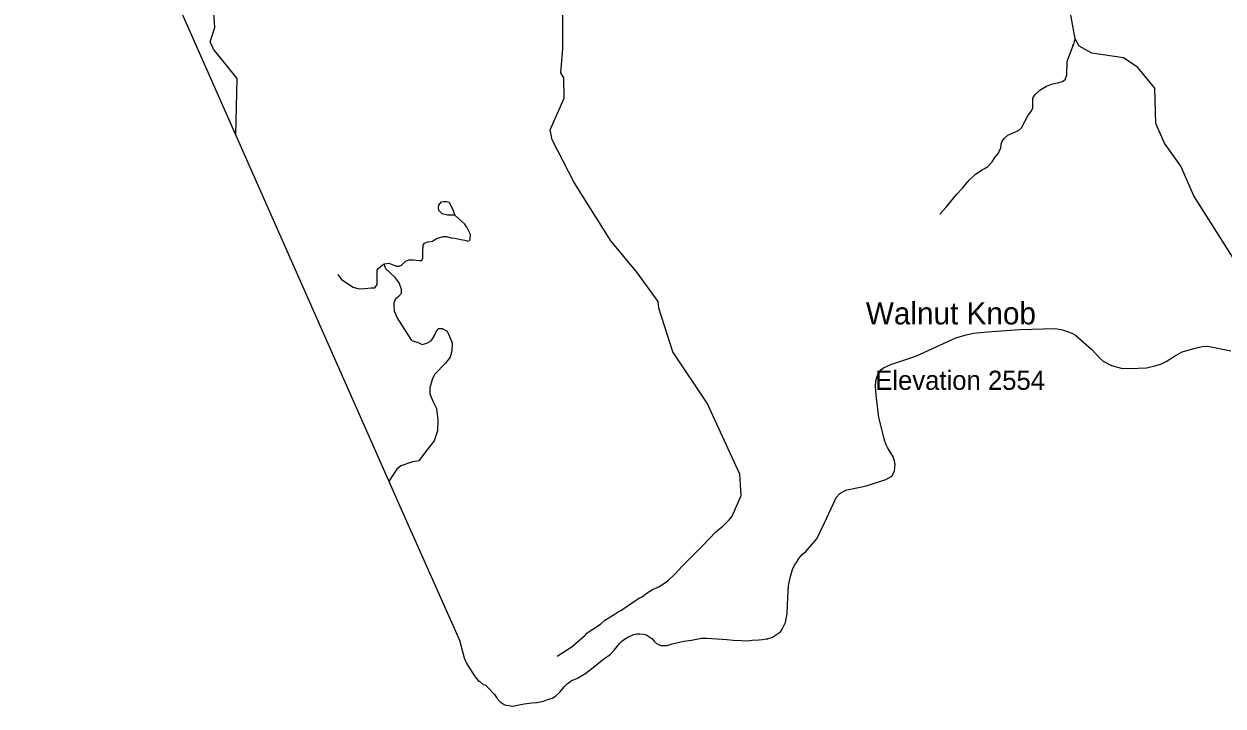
# Model space of a CAD drawing. Extents: x 1248224 to 1454986, y 825081 to 985870.
# Drawn here: x 1307003 to 1318874, y 825081 to 831833 of the extents above; entities that cross this region are included whole.
import ezdxf

# ---------------------------------------------------------------- set-up
doc = ezdxf.new("R2010")
doc.units = 0
for name, color, linetype in [('Exist Boundary Political CountyLine', 7, 'Continuous'), ('Exist Geographical Mountain Summit Elevation Number Label', 7, 'Continuous'), ('Exist Geographical Mountain Summit Label', 7, 'Continuous'), ('Exist Hydrographic Creek Single Shore', 7, 'Continuous'), ('Exist Hydrographic Misc Water Feature', 7, 'Continuous'), ('Exist Road Non-System Type 51', 7, 'Continuous')]:
    doc.layers.add(name, color=color, linetype=linetype)

msp = doc.modelspace()

# ---------------------------------------------------------------- linework, layer by layer
at = {"layer": 'Exist Boundary Political CountyLine'}
for points in [[(1307003, 835479), (1310738, 827031), (1311316, 825732)], [(1314928, 826893), (1315019, 827087), (1315043, 827144), (1315082, 827186), (1315139, 827217), (1315168, 827226), (1315343, 827261), (1315537, 827323), (1315595, 827358), (1315623, 827407), (1315629, 827472), (1315622, 827509), (1315607, 827549), (1315587, 827589), (1315553, 827642), (1315540, 827668), (1315527, 827702), (1315468, 827938), (1315440, 828157), (1315434, 828245), (1315438, 828299), (1315452, 828353), (1315467, 828384), (1315488, 828410), (1315513, 828429), (1315584, 828462), (1315832, 828545), (1316228, 828727), (1316331, 828757), (1316404, 828771), (1316544, 828787), (1316864, 828807), (1317216, 828819), (1317286, 828805), (1317377, 828772), (1317412, 828752), (1317574, 828609), (1317658, 828520), (1317687, 828495), (1317771, 828451), (1317865, 828426), (1317948, 828422), (1318117, 828429), (1318213, 828451), (1318266, 828469), (1318311, 828492), (1318393, 828544), (1318471, 828587), (1318598, 828625), (1318667, 828639), (1318725, 828642), (1318952, 828599)], [(1311316, 825732), (1311362, 825558), (1311375, 825526), (1311385, 825504), (1311406, 825465), (1311456, 825390), (1311481, 825356), (1311501, 825333), (1311515, 825323), (1311550, 825294), (1311572, 825286), (1311588, 825271), (1311605, 825255), (1311660, 825195), (1311689, 825155), (1311718, 825124), (1311736, 825110), (1311756, 825097), (1311773, 825091), (1311805, 825086), (1311843, 825081), (1311889, 825090), (1311956, 825102), (1312030, 825111), (1312080, 825117), (1312147, 825128), (1312181, 825141), (1312233, 825160), (1312264, 825179), (1312309, 825218), (1312354, 825273), (1312385, 825303), (1312391, 825308), (1312425, 825334), (1312452, 825343), (1312482, 825358), (1312565, 825406), (1312655, 825476), (1312732, 825537), (1312808, 825591), (1312851, 825636), (1312900, 825699), (1312923, 825722), (1312935, 825732), (1312968, 825755), (1313038, 825788), (1313071, 825795), (1313101, 825794), (1313141, 825791), (1313166, 825785), (1313180, 825776), (1313220, 825751), (1313243, 825723), (1313261, 825704), (1313292, 825688), (1313310, 825679), (1313332, 825679), (1313370, 825680), (1313420, 825697), (1313535, 825722), (1313612, 825734), (1313712, 825752), (1313760, 825753), (1313914, 825743), (1313962, 825738), (1314026, 825732), (1314106, 825731), (1314166, 825727), (1314212, 825734), (1314278, 825737), (1314316, 825740), (1314350, 825745), (1314368, 825747), (1314384, 825752), (1314415, 825763), (1314443, 825781), (1314492, 825814), (1314506, 825835), (1314521, 825861), (1314542, 825909), (1314558, 825998), (1314566, 826156), (1314573, 826272), (1314582, 826320), (1314595, 826376), (1314612, 826431), (1314631, 826475), (1314650, 826503), (1314675, 826542), (1314708, 826581), (1314743, 826610), (1314806, 826683), (1314852, 826736), (1314928, 826893)]]:
    msp.add_lwpolyline(points, dxfattribs=at)
at = {"layer": 'Exist Hydrographic Creek Single Shore'}
for points in [[(1309101, 830735), (1309113, 831292), (1308878, 831583), (1308847, 831656), (1308892, 831799), (1308879, 831990), (1308812, 832333), (1308827, 832592), (1309001, 832913), (1309283, 833223), (1309468, 833636), (1309559, 833943), (1309609, 834309), (1309559, 834684), (1309438, 834838), (1309422, 834887)], [(1314015, 826959), (1314104, 827164), (1314092, 827375), (1313766, 828080), (1313428, 828589), (1313288, 829019), (1313281, 829085), (1313071, 829375), (1312812, 829688), (1312450, 830264), (1312234, 830685), (1312212, 830787), (1312352, 831099), (1312349, 831300), (1312317, 831350), (1312339, 831592), (1312338, 832285)]]:
    msp.add_lwpolyline(points, dxfattribs=at)
at = {"layer": 'Exist Hydrographic Misc Water Feature'}
for points in [[(1318978, 829512), (1318584, 830131), (1318457, 830425), (1318296, 830652), (1318209, 830847), (1318200, 831199), (1318030, 831402), (1317890, 831497), (1317574, 831546), (1317451, 831614), (1317411, 831686), (1317285, 832379)], [(1316070, 829951), (1316134, 830019), (1316238, 830149), (1316294, 830207), (1316362, 830288), (1316423, 830346), (1316488, 830391), (1316512, 830402), (1316545, 830423), (1316588, 830468), (1316615, 830510), (1316650, 830555), (1316666, 830586), (1316673, 830602), (1316678, 830642), (1316688, 830672), (1316711, 830703), (1316744, 830733), (1316849, 830780), (1316879, 830805), (1316946, 830932), (1316971, 830963), (1316984, 830987), (1316990, 831003), (1316992, 831027), (1316992, 831095), (1316994, 831107), (1317013, 831136), (1317062, 831179), (1317127, 831218), (1317175, 831238), (1317248, 831253), (1317286, 831264), (1317310, 831283), (1317329, 831331), (1317332, 831459), (1317336, 831467), (1317337, 831483), (1317388, 831609), (1317388, 831617), (1317396, 831633), (1317411, 831686)], [(1312281, 825573), (1312431, 825669), (1312558, 825782), (1312566, 825790), (1312568, 825798), (1312712, 825892), (1312755, 825932), (1312847, 825986), (1312885, 826013), (1312912, 826026), (1313056, 826127), (1313097, 826152), (1313125, 826163), (1313174, 826202), (1313227, 826235), (1313295, 826263), (1313377, 826320), (1313453, 826394), (1313518, 826465), (1313582, 826527), (1313641, 826589), (1313731, 826678), (1313848, 826803), (1313926, 826865), (1313985, 826925), (1314015, 826959)]]:
    msp.add_lwpolyline(points, dxfattribs=at)
at = {"layer": 'Exist Road Non-System Type 51'}
for points in [[(1311270, 829941), (1311195, 829941), (1311142, 829955), (1311112, 829986), (1311108, 830016), (1311110, 830040), (1311137, 830073), (1311161, 830077), (1311185, 830075), (1311212, 830068)], [(1311212, 830068), (1311248, 829993), (1311270, 829941)], [(1310570, 829460), (1310617, 829465), (1310666, 829444), (1310692, 829434), (1310717, 829434), (1310741, 829444), (1310780, 829486), (1310814, 829498), (1310855, 829498), (1310918, 829491), (1310943, 829491), (1310952, 829514), (1310952, 829573), (1310957, 829642), (1310969, 829663), (1310998, 829675), (1311047, 829684), (1311086, 829708), (1311154, 829729), (1311188, 829729), (1311229, 829715), (1311270, 829712), (1311329, 829700), (1311367, 829693), (1311397, 829684), (1311414, 829689), (1311421, 829703), (1311423, 829750), (1311389, 829821), (1311365, 829856), (1311307, 829905), (1311270, 829941)], [(1310112, 829352), (1310147, 829302), (1310261, 829229), (1310295, 829217), (1310329, 829210), (1310378, 829215), (1310441, 829222), (1310477, 829222), (1310499, 829255), (1310499, 829378), (1310499, 829397), (1310509, 829413), (1310548, 829444), (1310570, 829460)], [(1310843, 828701), (1310796, 828772), (1310698, 828928), (1310672, 828991), (1310667, 829043), (1310667, 829076), (1310684, 829114), (1310713, 829140), (1310742, 829168), (1310742, 829206), (1310718, 829272), (1310677, 829323), (1310587, 829408), (1310577, 829434), (1310570, 829460)], [(1310843, 828701), (1310913, 828676), (1310945, 828659), (1310991, 828673), (1311037, 828701), (1311069, 828749), (1311088, 828793), (1311112, 828817), (1311144, 828819), (1311193, 828791), (1311217, 828739), (1311244, 828678), (1311239, 828598), (1311222, 828534), (1311176, 828475), (1311071, 828367), (1311047, 828324)], [(1311047, 828324), (1311023, 828230), (1311023, 828171), (1311052, 828098), (1311086, 828028), (1311102, 827910), (1311097, 827806), (1311065, 827707), (1310978, 827596), (1310912, 827509), (1310849, 827500), (1310734, 827460), (1310695, 827427), (1310661, 827377), (1310618, 827309)]]:
    msp.add_lwpolyline(points, dxfattribs=at)

# ---------------------------------------------------------------- texts
at = {"layer": 'Exist Geographical Mountain Summit Elevation Number Label'}
msp.add_text('Elevation 2554', height=190, dxfattribs=at).set_placement((1315431, 828211))
at = {"layer": 'Exist Geographical Mountain Summit Label'}
msp.add_text('Walnut Knob', height=220, dxfattribs=at).set_placement((1315338, 828859))

doc.saveas('drawing.dxf')
